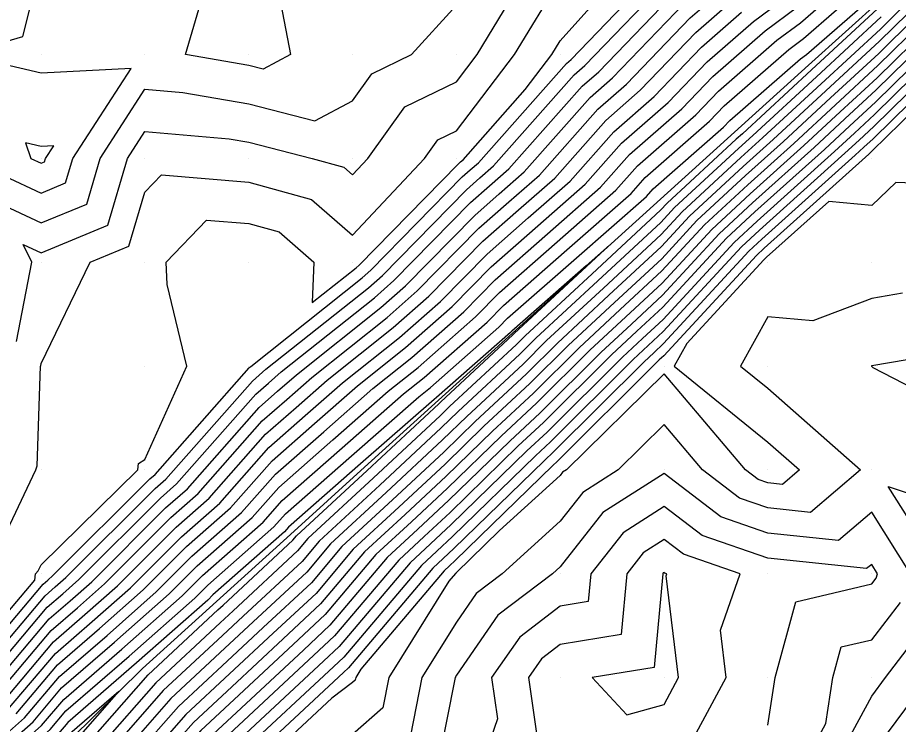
# Model space of a CAD drawing. Extents: x 2188792 to 2191981, y 386090 to 389710.
# Drawn here: x 2190997.9 to 2191082.8, y 388565.7 to 388633.8 of the extents above; entities that cross this region are included whole.
import ezdxf

# ---------------------------------------------------------------- set-up
doc = ezdxf.new("R2010")
doc.units = 0
for name, color, linetype in [('DTM Contours Major', 7, 'Continuous'), ('DTM Contours Minor', 7, 'Continuous'), ('Exist DTM QL2 LIDAR Elevation Point', 7, 'Continuous'), ('PH Exist DTM Breakline', 7, 'Continuous')]:
    doc.layers.add(name, color=color, linetype=linetype)

msp = doc.modelspace()

# ---------------------------------------------------------------- linework, layer by layer
at = {"layer": 'DTM Contours Major'}
for points in [[(2191020.204, 388629.223), (2191014.113, 388630.259), (2191015.7, 388635.756), (2191015.754, 388640.26), (2191016.684, 388643.781), (2191020.204, 388647.618), (2191025.362, 388640.26), (2191022.813, 388637.652), (2191024.221, 388630.259), (2191021.6, 388628.863), (2191020.204, 388629.223)], [(2190992.069, 388569.394), (2191000.385, 388579.24), (2191000.854, 388579.646), (2191001.34, 388580.075), (2191010.676, 388589.385), (2191011.175, 388589.825), (2191020.244, 388600.095), (2191020.316, 388600.159), (2191020.39, 388600.223), (2191031.134, 388608.764), (2191031.95, 388609.482), (2191040.776, 388618.481), (2191041.54, 388619.153), (2191042.319, 388619.836), (2191050.799, 388629.405), (2191051.247, 388629.796), (2191060.527, 388639.439)], [(2190986.759, 388636.818), (2190989.879, 388630.259), (2190990.202, 388628.847), (2190993.045, 388620.258), (2191000.203, 388616.92), (2191002.564, 388617.897), (2191003.266, 388620.258), (2191008.863, 388628.919), (2191000.203, 388628.461), (2190992.498, 388630.259), (2190998.447, 388632.015), (2191000.203, 388639.069)], [(2190994.678, 388560.709), (2191000.25, 388565.626), (2191002.379, 388568.147), (2191007.975, 388572.988), (2191013.777, 388578.113), (2191015.74, 388580.07), (2191021.577, 388585.216), (2191023.412, 388587.295), (2191029.201, 388592.381), (2191035.106, 388597.568), (2191037.106, 388599.159), (2191043.173, 388604.497), (2191044.743, 388606.097), (2191050.834, 388611.446), (2191057.039, 388616.895), (2191058.402, 388618.433), (2191064.597, 388623.853), (2191066.006, 388625.317), (2191072.223, 388630.744), (2191073.641, 388631.795), (2191079.993, 388637.352)], [(2190996.159, 388567.51), (2191001.382, 388573.693), (2191004.414, 388576.317), (2191007.559, 388579.094), (2191013.208, 388584.728), (2191016.376, 388587.521), (2191021.828, 388593.695), (2191024.759, 388596.27), (2191027.748, 388598.896), (2191034.12, 388603.962), (2191037.561, 388606.99), (2191042.759, 388612.289), (2191046.187, 388615.299), (2191049.679, 388618.366), (2191054.601, 388623.919), (2191057.922, 388626.825), (2191063.266, 388632.378), (2191066.546, 388635.24)], [(2191081.122, 388633.894), (2191074.879, 388628.119), (2191068.752, 388622.451), (2191067.389, 388621.224), (2191061.228, 388615.528), (2191059.906, 388614.096), (2191053.827, 388608.463), (2191047.856, 388602.93), (2191046.31, 388601.39), (2191040.367, 388595.878), (2191038.748, 388594.302), (2191032.819, 388588.799), (2191026.99, 388583.389), (2191025.346, 388581.444), (2191019.66, 388576.151), (2191017.678, 388574.304), (2191011.974, 388568.993), (2191007.044, 388563.384), (2191004.628, 388561.247), (2190999.683, 388555.706), (2190997.224, 388553.013)], [(2191085.764, 388632.959), (2191080.729, 388628.024), (2191077.174, 388624.735), (2191073.684, 388621.507), (2191068.513, 388616.853), (2191064.808, 388613.427), (2191060.034, 388608.255), (2191056.52, 388605), (2191053.069, 388601.802), (2191047.951, 388596.704), (2191044.509, 388593.512), (2191039.352, 388588.491), (2191035.875, 388585.264), (2191032.457, 388582.092), (2191027.574, 388576.314), (2191024.495, 388573.447), (2191018.788, 388568.129), (2191015.591, 388565.152), (2191012.827, 388562.008), (2191006.9, 388556.766), (2191003.97, 388553.484), (2190998.51, 388547.502), (2190995.801, 388544.47)], [(2191089.22, 388630.861), (2191080.337, 388622.155), (2191079.469, 388621.352), (2191078.616, 388620.563), (2191069.637, 388612.482), (2191068.387, 388611.326), (2191060.161, 388602.415), (2191059.213, 388601.536), (2191058.282, 388600.673), (2191049.591, 388592.017), (2191048.65, 388591.145), (2191039.955, 388582.679), (2191038.931, 388581.729), (2191037.925, 388580.796), (2191029.802, 388571.183), (2191029.329, 388570.744), (2191019.898, 388561.955)], [(2191070.209, 388565.669), (2191070.898, 388570.254), (2191072.911, 388577.553), (2191080.21, 388579.283), (2191080.632, 388579.833), (2191080.783, 388580.255), (2191080.21, 388581.159), (2191079.722, 388580.743), (2191070.209, 388581.754), (2191063.876, 388583.923), (2191060.208, 388586.734), (2191056.258, 388584.205), (2191053.14, 388580.255), (2191052.893, 388577.569), (2191050.207, 388577.135), (2191046.304, 388574.157), (2191043.6, 388570.254), (2191044.17, 388566.29), (2191042.085, 388560.253)]]:
    msp.add_lwpolyline(points, dxfattribs=at)
at = {"layer": 'DTM Contours Minor'}
for points in [[(2190991.251, 388569.771), (2190999.581, 388579.633), (2190999.647, 388580.255), (2190999.923, 388580.534), (2191000.203, 388581.121), (2191009.517, 388590.256), (2191009.574, 388590.885), (2191010.203, 388591.265), (2191014.226, 388600.257), (2191012.347, 388608.113), (2191012.236, 388610.258), (2191016.141, 388614.32), (2191020.204, 388613.984), (2191023.121, 388613.174), (2191026.482, 388610.258), (2191026.323, 388606.375), (2191030.536, 388609.725), (2191030.828, 388609.981), (2191040.379, 388619.72), (2191040.611, 388619.923), (2191040.847, 388620.131), (2191046.838, 388626.89), (2191049.411, 388630.259), (2191050.207, 388631.571), (2191057.987, 388640.26)], [(2190992.887, 388569.017), (2191000.584, 388578.13), (2191001.566, 388578.98), (2191002.584, 388579.879), (2191011.183, 388588.454), (2191012.215, 388589.364), (2191020.561, 388598.815), (2191021.205, 388599.381), (2191021.861, 388599.958), (2191031.731, 388607.804), (2191033.072, 388608.984), (2191041.172, 388617.243), (2191042.469, 388618.382), (2191043.791, 388619.542), (2191051.56, 388628.307), (2191052.582, 388629.202), (2191061.075, 388638.026)], [(2190994.314, 388561.486), (2190999.432, 388566.003), (2191002.179, 388569.256), (2191007.263, 388573.654), (2191012.534, 388578.309), (2191015.233, 388581.001), (2191020.537, 388585.677), (2191023.095, 388588.575), (2191028.312, 388593.158), (2191033.634, 388597.834), (2191036.509, 388600.119), (2191042.051, 388604.995), (2191044.346, 388607.336), (2191049.905, 388612.217), (2191055.567, 388617.189), (2191057.642, 388619.53), (2191063.262, 388624.447), (2191065.458, 388626.729), (2191071.088, 388631.643), (2191073.356, 388633.326), (2191079.182, 388638.422)], [(2190996.635, 388583.822), (2190999.698, 388590.256), (2190999.825, 388590.633), (2191000.141, 388600.257), (2191000.164, 388600.295), (2191000.203, 388600.494), (2191004.918, 388610.258), (2191008.657, 388611.804), (2191010.203, 388617.009), (2191011.796, 388618.666), (2191020.204, 388617.971), (2191026.241, 388616.294), (2191030.205, 388612.853), (2191037.129, 388620.258), (2191038.411, 388622.054), (2191040.206, 388622.924), (2191045.808, 388630.259), (2191050.207, 388637.506)], [(2190993.705, 388568.64), (2191000.784, 388577.021), (2191002.278, 388578.314), (2191003.828, 388579.683), (2191011.689, 388587.522), (2191013.255, 388588.903), (2191020.878, 388597.535), (2191022.093, 388598.603), (2191023.333, 388599.692), (2191032.328, 388606.843), (2191034.194, 388608.485), (2191041.569, 388616.005), (2191043.399, 388617.611), (2191045.263, 388619.248), (2191052.32, 388627.21), (2191053.917, 388628.608), (2191061.623, 388636.614)], [(2190995.043, 388559.932), (2191001.068, 388565.25), (2191002.578, 388567.037), (2191008.687, 388572.322), (2191015.021, 388577.916), (2191016.246, 388579.138), (2191022.617, 388584.756), (2191023.729, 388586.015), (2191030.089, 388591.603), (2191036.577, 388597.303), (2191037.703, 388598.198), (2191044.295, 388603.998), (2191045.139, 388604.859), (2191051.764, 388610.676), (2191058.512, 388616.601), (2191059.162, 388617.335), (2191065.932, 388623.258), (2191066.553, 388623.905), (2191073.359, 388629.844), (2191073.925, 388630.265), (2191080.804, 388636.282)], [(2190995.341, 388567.887), (2191001.182, 388574.802), (2191003.702, 388576.983), (2191006.315, 388579.29), (2191012.702, 388585.659), (2191015.336, 388587.982), (2191021.511, 388594.975), (2191023.87, 388597.047), (2191026.276, 388599.161), (2191033.523, 388604.922), (2191036.439, 388607.488), (2191042.362, 388613.528), (2191045.258, 388616.07), (2191048.207, 388618.66), (2191053.841, 388625.016), (2191056.587, 388627.419), (2191062.718, 388633.79), (2191065.411, 388636.14)], [(2190997.796, 388566.757), (2191001.781, 388571.475), (2191005.839, 388574.985), (2191010.046, 388578.701), (2191014.221, 388582.864), (2191018.456, 388586.599), (2191022.462, 388591.135), (2191026.535, 388594.714), (2191030.691, 388598.365), (2191035.314, 388602.04), (2191039.806, 388605.992), (2191043.552, 388609.813), (2191048.046, 388613.758), (2191052.623, 388617.777), (2191056.121, 388621.724), (2191060.592, 388625.636), (2191064.362, 388629.553), (2191068.817, 388633.442), (2191072.787, 388636.387)], [(2190994.523, 388568.264), (2191000.983, 388575.912), (2191002.99, 388577.648), (2191005.071, 388579.486), (2191012.195, 388586.591), (2191014.295, 388588.443), (2191021.195, 388596.255), (2191022.982, 388597.825), (2191024.805, 388599.427), (2191032.925, 388605.883), (2191035.317, 388607.987), (2191041.966, 388614.766), (2191044.328, 388616.841), (2191046.735, 388618.954), (2191053.08, 388626.113), (2191055.252, 388628.013), (2191062.171, 388635.202)], [(2191081.201, 388635.068), (2191074.42, 388628.796), (2191067.765, 388622.64), (2191067.164, 388622.098), (2191060.512, 388615.948), (2191059.881, 388615.264), (2191053.289, 388609.155), (2191046.814, 388603.156), (2191045.982, 388602.328), (2191039.539, 388596.352), (2191038.628, 388595.464), (2191032.207, 388589.506), (2191025.896, 388583.649), (2191024.9, 388582.47), (2191018.693, 388576.692), (2191017.456, 388575.539), (2191011.251, 388569.761), (2191005.888, 388563.659), (2191004.174, 388562.143), (2190998.825, 388556.151), (2190996.967, 388554.115)], [(2190997.841, 388602.618), (2190999.314, 388610.258), (2190998.478, 388611.982), (2191000.203, 388611.178), (2191006.626, 388613.835), (2191008.535, 388620.258), (2191010.203, 388622.841), (2191018.308, 388622.155), (2191020.204, 388621.833), (2191026.317, 388620.258), (2191029.36, 388619.413), (2191030.205, 388618.68), (2191031.681, 388620.258), (2191035.233, 388625.232), (2191040.206, 388627.641), (2191042.206, 388630.259), (2191045.294, 388635.347)], [(2190993.097, 388617.363), (2191000.203, 388614.049), (2191004.595, 388615.866), (2191005.9, 388620.258), (2191010.203, 388626.917), (2191013.855, 388626.608), (2191020.204, 388625.528), (2191026.577, 388623.887), (2191030.205, 388625.82), (2191032.055, 388628.41), (2191035.873, 388630.259), (2191040.206, 388635.035)], [(2190993.949, 388562.263), (2190998.614, 388566.38), (2191001.98, 388570.365), (2191006.551, 388574.319), (2191011.29, 388578.505), (2191014.727, 388581.933), (2191019.496, 388586.138), (2191022.778, 388589.855), (2191027.424, 388593.936), (2191032.162, 388598.099), (2191035.912, 388601.08), (2191040.928, 388605.494), (2191043.949, 388608.574), (2191048.975, 388612.988), (2191054.095, 388617.483), (2191056.882, 388620.627), (2191061.927, 388625.042), (2191064.91, 388628.141), (2191069.953, 388632.542), (2191073.072, 388634.857)], [(2190996.978, 388567.133), (2191001.581, 388572.584), (2191005.127, 388575.651), (2191008.803, 388578.898), (2191013.714, 388583.796), (2191017.416, 388587.06), (2191022.145, 388592.415), (2191025.647, 388595.492), (2191029.219, 388598.63), (2191034.717, 388603.001), (2191038.684, 388606.491), (2191043.156, 388611.051), (2191047.117, 388614.529), (2191051.151, 388618.072), (2191055.361, 388622.821), (2191059.257, 388626.23), (2191063.814, 388630.965), (2191067.682, 388634.341)], [(2191082.999, 388634.637), (2191081.044, 388632.72), (2191075.338, 388627.442), (2191069.738, 388622.262), (2191067.613, 388620.35), (2191061.944, 388615.108), (2191059.932, 388612.928), (2191054.366, 388607.77), (2191048.899, 388602.704), (2191046.639, 388600.453), (2191041.196, 388595.405), (2191038.869, 388593.14), (2191033.43, 388588.092), (2191028.083, 388583.13), (2191025.791, 388580.418), (2191020.627, 388575.61), (2191017.9, 388573.069), (2191012.697, 388568.225), (2191008.201, 388563.108), (2191005.083, 388560.351), (2191000.54, 388555.262), (2190997.482, 388551.911)], [(2191083.691, 388634.217), (2191080.965, 388631.546), (2191075.797, 388626.765), (2191070.725, 388622.074), (2191067.838, 388619.476), (2191062.66, 388614.687), (2191059.957, 388611.759), (2191054.905, 388607.077), (2191049.941, 388602.479), (2191046.967, 388599.516), (2191042.024, 388594.932), (2191038.99, 388591.977), (2191034.041, 388587.385), (2191029.177, 388582.871), (2191026.237, 388579.392), (2191021.594, 388575.07), (2191018.122, 388571.834), (2191013.421, 388567.457), (2191009.357, 388562.833), (2191005.537, 388559.455), (2191001.398, 388554.817), (2190997.739, 388550.809)], [(2191084.382, 388633.798), (2191080.886, 388630.372), (2191076.256, 388626.089), (2191071.711, 388621.885), (2191068.063, 388618.601), (2191063.376, 388614.267), (2191059.983, 388610.591), (2191055.443, 388606.385), (2191050.984, 388602.253), (2191047.295, 388598.578), (2191042.852, 388594.458), (2191039.11, 388590.815), (2191034.652, 388586.678), (2191030.27, 388582.611), (2191026.683, 388578.366), (2191022.561, 388574.529), (2191018.344, 388570.599), (2191014.144, 388566.689), (2191010.514, 388562.558), (2191005.991, 388558.558), (2191002.255, 388554.373), (2190997.996, 388549.706), (2190994.463, 388545.753)], [(2191085.073, 388633.378), (2191080.808, 388629.198), (2191076.715, 388625.412), (2191072.698, 388621.696), (2191068.288, 388617.727), (2191064.092, 388613.847), (2191060.008, 388609.423), (2191055.982, 388605.692), (2191052.027, 388602.027), (2191047.623, 388597.641), (2191043.681, 388593.985), (2191039.231, 388589.653), (2191035.264, 388585.971), (2191031.364, 388582.352), (2191027.128, 388577.34), (2191023.528, 388573.988), (2191018.566, 388569.364), (2191014.867, 388565.92), (2191011.671, 388562.283), (2191006.446, 388557.662), (2191003.113, 388553.928), (2190998.253, 388548.604), (2190995.132, 388545.112)], [(2191086.455, 388632.539), (2191080.651, 388626.851), (2191077.633, 388624.059), (2191074.671, 388621.318), (2191068.738, 388615.979), (2191065.524, 388613.007), (2191060.059, 388607.087), (2191057.059, 388604.307), (2191054.112, 388601.576), (2191048.279, 388595.766), (2191045.337, 388593.038), (2191039.472, 388587.328), (2191036.486, 388584.557), (2191033.551, 388581.833), (2191028.019, 388575.288), (2191025.462, 388572.907), (2191019.01, 388566.894), (2191016.314, 388564.384), (2191013.984, 388561.733), (2191007.355, 388555.87), (2191004.828, 388553.039), (2190998.768, 388546.399), (2190996.47, 388543.829)], [(2191087.147, 388632.119), (2191080.572, 388625.677), (2191078.092, 388623.382), (2191075.657, 388621.13), (2191068.962, 388615.105), (2191066.24, 388612.587), (2191060.085, 388605.919), (2191057.597, 388603.614), (2191055.154, 388601.35), (2191048.607, 388594.829), (2191046.166, 388592.565), (2191039.593, 388586.166), (2191037.097, 388583.85), (2191034.645, 388581.574), (2191028.465, 388574.262), (2191026.429, 388572.366), (2191019.232, 388565.659), (2191017.037, 388563.616), (2191015.141, 388561.457), (2191007.809, 388554.974), (2191005.685, 388552.594), (2190999.025, 388545.297), (2190997.139, 388543.187)], [(2191087.838, 388631.7), (2191080.494, 388624.503), (2191078.551, 388622.705), (2191076.643, 388620.941), (2191069.187, 388614.23), (2191066.956, 388612.167), (2191060.11, 388604.751), (2191058.136, 388602.922), (2191056.197, 388601.125), (2191048.935, 388593.892), (2191046.994, 388592.092), (2191039.713, 388585.004), (2191037.709, 388583.143), (2191035.738, 388581.314), (2191028.91, 388573.235), (2191027.396, 388571.825), (2191019.454, 388564.424), (2191017.761, 388562.848), (2191016.297, 388561.182), (2191008.264, 388554.078), (2191006.543, 388552.15), (2190999.282, 388544.195), (2190997.808, 388542.546)], [(2191088.529, 388631.28), (2191080.415, 388623.329), (2191079.01, 388622.028), (2191077.63, 388620.752), (2191069.412, 388613.356), (2191067.672, 388611.747), (2191060.136, 388603.583), (2191058.675, 388602.229), (2191057.239, 388600.899), (2191049.263, 388592.955), (2191047.822, 388591.618), (2191039.834, 388583.841), (2191038.32, 388582.436), (2191036.832, 388581.055), (2191029.356, 388572.209), (2191028.362, 388571.284), (2191019.676, 388563.189), (2191018.484, 388562.08), (2191017.454, 388560.907), (2191008.718, 388553.181), (2191007.4, 388551.705), (2190999.539, 388543.093), (2190998.477, 388541.905), (2190997.488, 388540.936)], [(2191089.911, 388630.441), (2191080.258, 388620.981), (2191079.928, 388620.675), (2191079.603, 388620.375), (2191069.862, 388611.608), (2191069.103, 388610.906), (2191060.187, 388601.247), (2191059.752, 388600.844), (2191059.325, 388600.448), (2191049.919, 388591.08), (2191049.479, 388590.672), (2191040.075, 388581.517), (2191039.542, 388581.022), (2191039.019, 388580.536), (2191031.002, 388571.05), (2191030.505, 388570.254), (2191030.456, 388570.003), (2191030.205, 388569.783), (2191028.214, 388568.262), (2191020.12, 388560.72)], [(2191000.534, 388619.927), (2191000.632, 388620.258), (2191001.416, 388621.472), (2191000.203, 388621.408), (2190998.703, 388621.758), (2190999.199, 388620.258), (2191000.203, 388619.791), (2191000.534, 388619.927)], [(2191090.211, 388617.642), (2191082.53, 388617.939), (2191080.21, 388615.727), (2191076.071, 388616.119), (2191070.087, 388610.734), (2191069.819, 388610.486), (2191062.396, 388602.445), (2191061.183, 388600.257), (2191070.209, 388592.939), (2191073.25, 388590.256), (2191071.609, 388588.856), (2191070.209, 388589.005), (2191069.277, 388589.324), (2191068.062, 388590.256), (2191060.208, 388599.511), (2191050.806, 388590.256), (2191050.441, 388590.022), (2191050.207, 388589.726), (2191044.371, 388584.42), (2191040.196, 388580.355), (2191040.154, 388580.315), (2191040.112, 388580.277), (2191039.477, 388579.526), (2191033.694, 388570.254), (2191033.118, 388567.341), (2191030.205, 388564.776)], [(2191004.731, 388563.934), (2191010.527, 388570.53), (2191017.234, 388576.774), (2191017.727, 388577.233), (2191024.455, 388583.496), (2191024.803, 388583.908), (2191031.596, 388590.213), (2191038.507, 388596.626), (2191038.711, 388596.825), (2191045.654, 388603.265), (2191045.771, 388603.381), (2191052.75, 388609.848), (2191054.959, 388611.895), (2191052.693, 388609.905), (2191045.536, 388603.62), (2191045.417, 388603.5), (2191038.3, 388597.238), (2191038.049, 388597.038), (2191030.978, 388590.825), (2191024.045, 388584.734), (2191023.657, 388584.295), (2191016.752, 388578.206), (2191016.265, 388577.72), (2191009.399, 388571.656), (2191002.778, 388565.928), (2191001.886, 388564.873)], [(2191083.183, 388607.284), (2191080.21, 388606.774), (2191074.552, 388604.6), (2191070.209, 388605.003), (2191067.578, 388600.257), (2191070.209, 388598.123), (2191079.126, 388590.256), (2191074.313, 388586.152), (2191070.209, 388586.588), (2191067.477, 388587.524), (2191063.912, 388590.256), (2191060.208, 388594.62), (2191055.774, 388590.256), (2191052.38, 388588.083), (2191050.207, 388585.33), (2191044.625, 388580.255), (2191042.119, 388578.342), (2191040.206, 388575.581), (2191036.883, 388570.254), (2191035.78, 388564.679)], [(2191088.73, 388601.738), (2191080.21, 388600.276), (2191080.159, 388600.257), (2191080.21, 388600.22), (2191080.332, 388600.134), (2191090.211, 388595.01)], [(2191083.954, 388580.255), (2191080.21, 388586.17), (2191077.017, 388583.447), (2191070.209, 388584.171), (2191065.677, 388585.723), (2191060.208, 388589.914), (2191054.319, 388586.144), (2191050.207, 388580.934), (2191049.46, 388580.255), (2191044.212, 388576.249), (2191040.206, 388570.468), (2191040.072, 388570.254), (2191038.443, 388562.017), (2191036.44, 388560.253), (2191033.039, 388557.42), (2191031.005, 388550.252), (2191030.205, 388549.483), (2191021.042, 388549.415), (2191020.227, 388540.251), (2191020.204, 388540.223), (2191020.124, 388540.17), (2191010.203, 388533.949), (2191007.298, 388530.25)], [(2191087.126, 388580.255), (2191081.805, 388588.661), (2191090.211, 388585.875)], [(2191061.505, 388561.549), (2191066.189, 388570.254), (2191065.631, 388574.832), (2191067.531, 388580.255), (2191062.076, 388582.123), (2191060.208, 388583.554), (2191058.196, 388582.266), (2191056.609, 388580.255), (2191056.069, 388574.393), (2191050.207, 388573.445), (2191048.397, 388572.064), (2191047.143, 388570.254), (2191048.308, 388562.152)], [(2191060.276, 388580.322), (2191060.208, 388580.374), (2191060.135, 388580.327), (2191060.078, 388580.255), (2191059.246, 388571.216), (2191053.29, 388570.254), (2191056.618, 388566.663), (2191060.208, 388567.669), (2191061.599, 388570.254), (2191060.404, 388580.059), (2191060.473, 388580.255), (2191060.276, 388580.322)], [(2191054.83, 388530.25), (2191055.968, 388534.49), (2191060.208, 388535.722), (2191063.217, 388537.242), (2191063.537, 388540.251), (2191066.274, 388546.317), (2191065.489, 388550.252), (2191070.209, 388555.437), (2191072.769, 388560.253), (2191075.788, 388565.832), (2191076.452, 388570.254), (2191077.265, 388573.199), (2191080.21, 388573.897), (2191082.97, 388577.495)], [(2191057.972, 388530.25), (2191058.445, 388532.013), (2191060.208, 388532.525), (2191065.342, 388535.117), (2191065.888, 388540.251), (2191070.209, 388549.83), (2191071.352, 388549.109), (2191070.506, 388550.252), (2191070.728, 388550.77), (2191075.767, 388560.253), (2191080.21, 388568.461), (2191081.546, 388570.254), (2191085.308, 388575.157)], [(2191085.677, 388570.254), (2191080.21, 388562.921), (2191078.766, 388560.253), (2191077.128, 388557.171), (2191074.167, 388550.252), (2191080.21, 388542.09), (2191084.447, 388546.014)], [(2190966.086, 388525.494), (2190971.641, 388530.929), (2190977.18, 388536.347), (2190978.318, 388537.506), (2190983.86, 388542.928), (2190984.851, 388544.124), (2190990.448, 388549.602), (2190996.453, 388556.32), (2190997.11, 388557.04), (2191003.265, 388563.935), (2191003.574, 388564.209), (2191007.703, 388568.908), (2191002.977, 388564.819), (2191002.704, 388564.496), (2190995.772, 388558.378), (2190994.924, 388557.74), (2190988.195, 388551.86), (2190982.698, 388546.43), (2190981.504, 388545.258), (2190976.011, 388539.832), (2190974.255, 388538.718), (2190968.98, 388533.501), (2190963.685, 388528.263)]]:
    msp.add_lwpolyline(points, dxfattribs=at)
at = {"layer": 'Exist DTM QL2 LIDAR Elevation Point'}
for p, q in [((2191000.203, 388630.259), (2191000.203, 388630.259)), ((2191010.203, 388630.259), (2191010.203, 388630.259)), ((2191020.204, 388630.259), (2191020.204, 388630.259)), ((2191030.205, 388630.259), (2191030.205, 388630.259)), ((2191040.206, 388630.259), (2191040.206, 388630.259)), ((2191050.207, 388630.259), (2191050.207, 388630.259)), ((2191000.203, 388620.258), (2191000.203, 388620.258)), ((2191010.203, 388620.258), (2191010.203, 388620.258)), ((2191020.204, 388620.258), (2191020.204, 388620.258)), ((2191030.205, 388620.258), (2191030.205, 388620.258)), ((2191040.206, 388620.258), (2191040.206, 388620.258)), ((2191080.21, 388620.258), (2191080.21, 388620.258)), ((2191000.203, 388610.258), (2191000.203, 388610.258)), ((2191010.203, 388610.258), (2191010.203, 388610.258)), ((2191020.204, 388610.258), (2191020.204, 388610.258)), ((2191030.205, 388610.258), (2191030.205, 388610.258)), ((2191070.209, 388610.258), (2191070.209, 388610.258)), ((2191080.21, 388610.258), (2191080.21, 388610.258)), ((2191000.203, 388600.257), (2191000.203, 388600.257)), ((2191010.203, 388600.257), (2191010.203, 388600.257)), ((2191020.204, 388600.257), (2191020.204, 388600.257)), ((2191060.208, 388600.257), (2191060.208, 388600.257)), ((2191070.209, 388600.257), (2191070.209, 388600.257)), ((2191080.21, 388600.257), (2191080.21, 388600.257)), ((2191000.203, 388590.256), (2191000.203, 388590.256)), ((2191010.203, 388590.256), (2191010.203, 388590.256)), ((2191050.207, 388590.256), (2191050.207, 388590.256)), ((2191060.208, 388590.256), (2191060.208, 388590.256)), ((2191070.209, 388590.256), (2191070.209, 388590.256)), ((2191080.21, 388590.256), (2191080.21, 388590.256)), ((2191000.203, 388580.255), (2191000.203, 388580.255)), ((2191040.206, 388580.255), (2191040.206, 388580.255)), ((2191050.207, 388580.255), (2191050.207, 388580.255)), ((2191060.208, 388580.255), (2191060.208, 388580.255)), ((2191070.209, 388580.255), (2191070.209, 388580.255)), ((2191080.21, 388580.255), (2191080.21, 388580.255)), ((2191030.205, 388570.254), (2191030.205, 388570.254)), ((2191040.206, 388570.254), (2191040.206, 388570.254)), ((2191050.207, 388570.254), (2191050.207, 388570.254)), ((2191060.208, 388570.254), (2191060.208, 388570.254)), ((2191070.209, 388570.254), (2191070.209, 388570.254)), ((2191080.21, 388570.254), (2191080.21, 388570.254))]:
    msp.add_line(p, q, dxfattribs=at)
at = {"layer": 'PH Exist DTM Breakline'}
msp.add_lwpolyline([(2191088.371, 388642.16), (2191081.243, 388635.703), (2191074.115, 388629.246), (2191066.986, 388622.789), (2191059.858, 388616.332), (2191052.729, 388609.875), (2191045.601, 388603.418), (2191038.472, 388596.961), (2191031.344, 388590.504), (2191024.216, 388584.047), (2191017.087, 388577.59), (2191009.959, 388571.133), (2191003.065, 388564.33), (2190996.171, 388557.527), (2190989.277, 388550.724), (2190983.032, 388544.583), (2190976.787, 388538.442), (2190970.542, 388532.3), (2190964.297, 388526.159)], dxfattribs=at)

doc.saveas('drawing.dxf')
